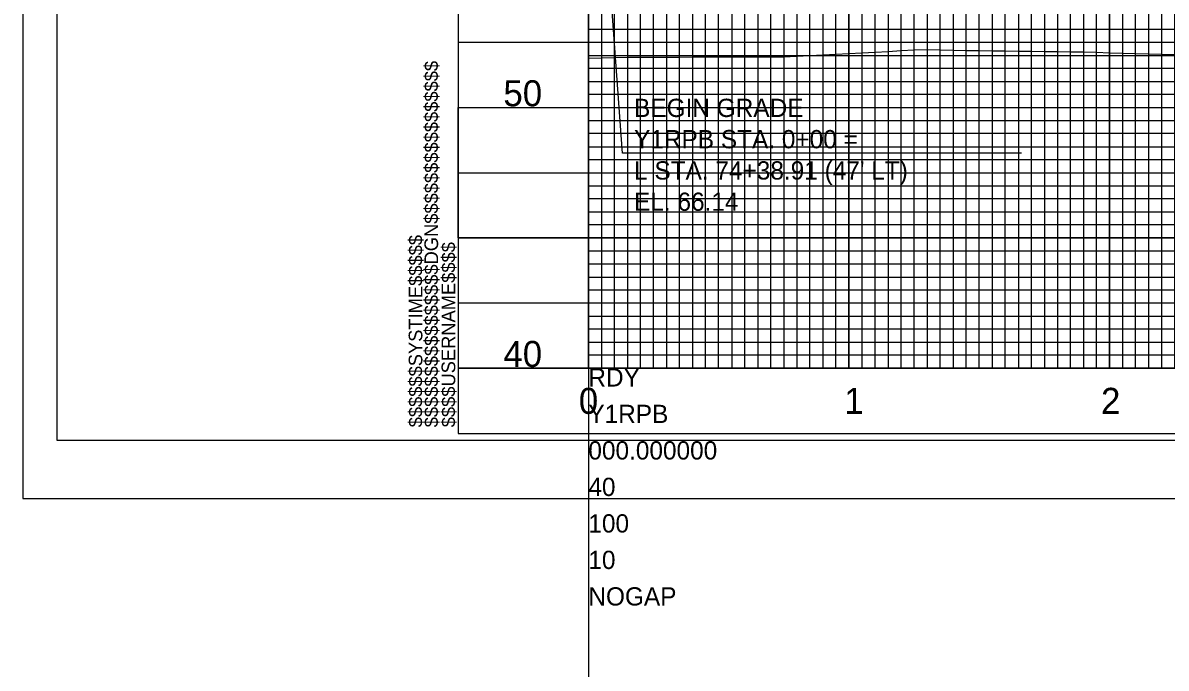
# Model space of a CAD drawing. Extents: x 2345490 to 2436403, y 465165 to 573888.
# Drawn here: x 2410678.3 to 2411117, y 549149.2 to 549396.7 of the extents above; entities that cross this region are included whole.
import ezdxf

# ---------------------------------------------------------------- set-up
doc = ezdxf.new("R2010")
doc.units = 0
for name, color, linetype in [('Old_Level_1', 7, 'Continuous'), ('Old_Level_18', 7, 'Continuous'), ('Old_Level_2', 7, 'Continuous'), ('Old_Level_40', 7, 'Continuous'), ('Old_Level_41', 7, 'Continuous'), ('Old_Level_43', 7, 'Continuous'), ('Old_Level_50', 7, 'Continuous'), ('Old_Level_51', 7, 'Continuous'), ('Old_Level_52', 7, 'Continuous'), ('Old_Level_57', 7, 'Continuous'), ('Old_Level_63', 7, 'Continuous')]:
    doc.layers.add(name, color=color, linetype=linetype)

msp = doc.modelspace()

# ---------------------------------------------------------------- linework, layer by layer
at = {"layer": 'Old_Level_1'}
msp.add_lwpolyline([(2410895.325, 549383.12725), (2410900.325, 549383.25075), (2410905.325, 549383.37425), (2410910.325, 549383.498), (2410915.325, 549383.5625), (2410920.325, 549383.567), (2410925.325, 549383.57175), (2410930.325, 549383.5765), (2410935.325, 549383.581), (2410940.325, 549383.58575), (2410945.325, 549383.5905), (2410950.325, 549383.59525), (2410955.325, 549383.6), (2410960.325, 549383.6005), (2410965.325, 549383.59725), (2410970.325, 549383.6045), (2410975.325, 549383.87725), (2410980.325, 549384.14525), (2410985.325, 549384.4105), (2410990.325, 549384.676), (2410995.325, 549384.94125), (2411000.325, 549385.20675), (2411005.325, 549385.4755), (2411010.325, 549385.746), (2411015.325, 549386.0165), (2411020.325, 549386.287), (2411025.325, 549386.44175), (2411030.325, 549386.36825), (2411035.325, 549386.182), (2411040.325, 549386.08225), (2411045.325, 549386.022), (2411050.325, 549385.962), (2411055.325, 549385.902), (2411060.325, 549385.842), (2411065.325, 549385.782), (2411070.325, 549385.72225), (2411075.325, 549385.6625), (2411080.325, 549385.60275), (2411085.325, 549385.52625), (2411090.325, 549385.37675), (2411095.325, 549385.2275), (2411100.325, 549385.07825), (2411105.325, 549384.929), (2411110.325, 549384.77975), (2411115.325, 549384.6305), (2411120.325, 549384.5995)], dxfattribs=at)
at = {"layer": 'Old_Level_18'}
msp.add_line((2410845.325, 549239.1715), (2410845.325, 549239.1715), dxfattribs=at)
msp.add_line((2410845.325, 549239.1715), (2410845.325, 549239.1715), dxfattribs=at)
msp.add_lwpolyline([(2412345.325, 550289.1715), (2410845.325, 550289.1715), (2410845.325, 549239.1715), (2412345.325, 549239.1715)], close=True, dxfattribs=at)
at = {"layer": 'Old_Level_2'}
for p, q in [((2410908.37775, 549346.6535), (2410895.325, 549525.6215)), ((2411061.54825, 549346.6535), (2410908.37775, 549346.6535))]:
    msp.add_line(p, q, dxfattribs=at)
at = {"layer": 'Old_Level_40'}
msp.add_line((2410845.325, 549239.1715), (2410845.325, 549239.1715), dxfattribs=at)
msp.add_line((2410845.325, 549239.1715), (2410845.325, 549239.1715), dxfattribs=at)
msp.add_line((2410845.325, 549239.1715), (2410845.325, 549239.1715), dxfattribs=at)
msp.add_line((2410845.325, 549239.1715), (2410845.325, 549239.1715), dxfattribs=at)
at = {"layer": 'Old_Level_41'}
msp.add_line((2412345.325, 549264.1715), (2410845.325, 549264.1715), dxfattribs=at)
for points in [[(2410845.325, 550289.1715), (2410895.325, 550289.1715), (2410895.325, 549264.1715), (2410945.325, 549264.1715), (2410945.325, 550289.1715), (2410995.325, 550289.1715), (2410995.325, 549264.1715), (2411045.325, 549264.1715), (2411045.325, 550289.1715), (2411095.325, 550289.1715), (2411095.325, 549264.1715), (2411145.325, 549264.1715), (2411145.325, 550289.1715), (2411195.325, 550289.1715), (2411195.325, 549264.1715), (2411245.325, 549264.1715), (2411245.325, 550289.1715), (2411295.325, 550289.1715), (2411295.325, 549264.1715), (2411345.325, 549264.1715), (2411345.325, 550289.1715), (2411395.325, 550289.1715)], [(2410920.325, 549264.1715), (2410920.325, 550289.1715), (2410970.325, 550289.1715), (2410970.325, 549264.1715), (2411020.325, 549264.1715), (2411020.325, 550289.1715), (2411070.325, 550289.1715), (2411070.325, 549264.1715), (2411120.325, 549264.1715), (2411120.325, 550289.1715), (2411170.325, 550289.1715), (2411170.325, 549264.1715), (2411220.325, 549264.1715), (2411220.325, 550289.1715), (2411270.325, 550289.1715), (2411270.325, 549264.1715), (2411320.325, 549264.1715), (2411320.325, 550289.1715), (2411370.325, 550289.1715)], [(2412345.325, 549389.1715), (2410845.325, 549389.1715), (2410845.325, 549339.1715), (2412345.325, 549339.1715)], [(2412345.325, 549314.1715), (2410845.325, 549314.1715), (2410845.325, 549364.1715), (2412345.325, 549364.1715)], [(2412345.325, 549289.1715), (2410845.325, 549289.1715)], [(2410882.825, 549239.1715), (2410882.825, 549239.1715)]]:
    msp.add_lwpolyline(points, dxfattribs=at)
at = {"layer": 'Old_Level_43'}
for points in [[(2410900.325, 550289.1715), (2410900.325, 549264.1715), (2410905.325, 549264.1715), (2410905.325, 550289.1715)], [(2410910.325, 550289.1715), (2410910.325, 549264.1715), (2410915.325, 549264.1715), (2410915.325, 550289.1715)], [(2410925.325, 550289.1715), (2410925.325, 549264.1715), (2410930.325, 549264.1715), (2410930.325, 550289.1715)], [(2410935.325, 550289.1715), (2410935.325, 549264.1715), (2410940.325, 549264.1715), (2410940.325, 550289.1715)], [(2410950.325, 550289.1715), (2410950.325, 549264.1715), (2410955.325, 549264.1715), (2410955.325, 550289.1715)], [(2410960.325, 550289.1715), (2410960.325, 549264.1715), (2410965.325, 549264.1715), (2410965.325, 550289.1715)], [(2410975.325, 550289.1715), (2410975.325, 549264.1715), (2410980.325, 549264.1715), (2410980.325, 550289.1715)], [(2410985.325, 550289.1715), (2410985.325, 549264.1715), (2410990.325, 549264.1715), (2410990.325, 550289.1715)], [(2411000.325, 550289.1715), (2411000.325, 549264.1715), (2411005.325, 549264.1715), (2411005.325, 550289.1715)], [(2411010.325, 550289.1715), (2411010.325, 549264.1715), (2411015.325, 549264.1715), (2411015.325, 550289.1715)], [(2411025.325, 550289.1715), (2411025.325, 549264.1715), (2411030.325, 549264.1715), (2411030.325, 550289.1715)], [(2411035.325, 550289.1715), (2411035.325, 549264.1715), (2411040.325, 549264.1715), (2411040.325, 550289.1715)], [(2411050.325, 550289.1715), (2411050.325, 549264.1715), (2411055.325, 549264.1715), (2411055.325, 550289.1715)], [(2411060.325, 549264.1715), (2411065.325, 549264.1715), (2411065.325, 550289.1715)], [(2411060.325, 550289.1715), (2411060.325, 549264.1715)], [(2411075.325, 550289.1715), (2411075.325, 549264.1715), (2411080.325, 549264.1715), (2411080.325, 550289.1715)], [(2411085.325, 550289.1715), (2411085.325, 549264.1715), (2411090.325, 549264.1715), (2411090.325, 550289.1715)], [(2411100.325, 550289.1715), (2411100.325, 549264.1715), (2411105.325, 549264.1715), (2411105.325, 550289.1715)], [(2411110.325, 550289.1715), (2411110.325, 549264.1715), (2411115.325, 549264.1715), (2411115.325, 550289.1715)], [(2412295.325, 549394.1715), (2410895.325, 549394.1715), (2410895.325, 549384.1715), (2412295.325, 549384.1715)], [(2412295.325, 549379.1715), (2410895.325, 549379.1715), (2410895.325, 549374.1715), (2412295.325, 549374.1715)], [(2412295.325, 549369.1715), (2410895.325, 549369.1715), (2410895.325, 549359.1715), (2412295.325, 549359.1715)], [(2412295.325, 549354.1715), (2410895.325, 549354.1715), (2410895.325, 549349.1715), (2412295.325, 549349.1715)], [(2412295.325, 549344.1715), (2410895.325, 549344.1715), (2410895.325, 549334.1715), (2412295.325, 549334.1715)], [(2412295.325, 549329.1715), (2410895.325, 549329.1715), (2410895.325, 549324.1715), (2412295.325, 549324.1715)], [(2412295.325, 549319.1715), (2410895.325, 549319.1715), (2410895.325, 549309.1715), (2412295.325, 549309.1715)], [(2412295.325, 549304.1715), (2410895.325, 549304.1715), (2410895.325, 549299.1715), (2412295.325, 549299.1715)], [(2412295.325, 549294.1715), (2410895.325, 549294.1715), (2410895.325, 549284.1715), (2412295.325, 549284.1715)], [(2412295.325, 549279.1715), (2410895.325, 549279.1715), (2410895.325, 549274.1715), (2412295.325, 549274.1715)], [(2412295.325, 549269.1715), (2410895.325, 549269.1715)]]:
    msp.add_lwpolyline(points, dxfattribs=at)
at = {"layer": 'Old_Level_50'}
msp.add_line((2410678.325, 549214.1715), (2410678.325, 549214.1715), dxfattribs=at)
msp.add_lwpolyline([(2412357.825, 550291.7215), (2410691.325, 550291.7215), (2410691.325, 549236.6215), (2412357.825, 549236.6215)], close=True, dxfattribs=at)
at = {"layer": 'Old_Level_51'}
msp.add_lwpolyline([(2412362.325, 550314.1715), (2410678.325, 550314.1715), (2410678.325, 549214.1715), (2412362.325, 549214.1715)], close=True, dxfattribs=at)
at = {"layer": 'Old_Level_52'}
msp.add_line((2410691.325, 549236.6215), (2410691.325, 549236.6215), dxfattribs=at)
at = {"layer": 'Old_Level_57'}
for p, q in [((2410895.32475, 549264.17175), (2410895.32475, 549814.17175)), ((2410995.32475, 549264.17175), (2410995.32475, 549814.17175)), ((2411095.32475, 549264.17175), (2411095.32475, 549814.17175)), ((2410845.32525, 549364.17175), (2414495.32475, 549364.17175)), ((2410845.325, 549314.17175), (2414495.32475, 549314.17175)), ((2410845.32525, 549264.17175), (2414495.32475, 549264.17175))]:
    msp.add_line(p, q, dxfattribs=at)
at = {"layer": 'Old_Level_63'}
for q in [(2410895.325, 551764.1715), (2414450.7345, 549264.1715), (2410895.325, 546764.1715)]:
    msp.add_line((2410895.325, 549264.1715), q, dxfattribs=at)

# ---------------------------------------------------------------- texts
at = {"layer": 'Old_Level_1'}
for s, height, p in [('50', 10.000001, (2410862.7115, 549364.6715)), ('40', 10.000001, (2410862.7115, 549264.6715)), ('0', 10, (2410891.666, 549246.6715)), ('1', 10, (2410993.5055, 549246.6715)), ('2', 10, (2411092.054, 549246.6715))]:
    msp.add_text(s, height=height, dxfattribs=at).set_placement(p)
at = {"layer": 'Old_Level_2'}
for s, height, p in [('BEGIN GRADE', 7.0000005, (2410912.865, 549360.57025)), ('Y1RPB STA. 0+00 =', 7.0000005, (2410912.865, 549348.57)), ("L STA. 74+38.91 (47' LT)", 7.0000005, (2410912.865, 549336.57)), ('EL. 66.14', 7.000001, (2410912.865, 549324.57))]:
    msp.add_text(s, height=height, dxfattribs=at).set_placement(p)
at = {"layer": 'Old_Level_41'}
for s, p in [('$$$$$$$$$$$$$$$$DGN$$$$$$$$$$$$$$$$', (2410837.675, 549241.534)), ('$$$$$$SYSTIME$$$$$', (2410831.625, 549241.534)), ('$$$$USERNAME$$$$', (2410844.25, 549241.5465))]:
    msp.add_text(s, height=5.25, rotation=90, dxfattribs=at).set_placement(p)
at = {"layer": 'Old_Level_63'}
for s, p in [('RDY', (2410895.325, 549257.1715)), ('Y1RPB', (2410895.325, 549243.17125)), ('000.000000', (2410895.325, 549229.17125)), ('40', (2410895.325, 549215.17125)), ('100', (2410895.325, 549201.17125)), ('10', (2410895.325, 549187.17125)), ('NOGAP', (2410895.325, 549173.17125))]:
    msp.add_text(s, height=7.000001, dxfattribs=at).set_placement(p)

doc.saveas('drawing.dxf')
